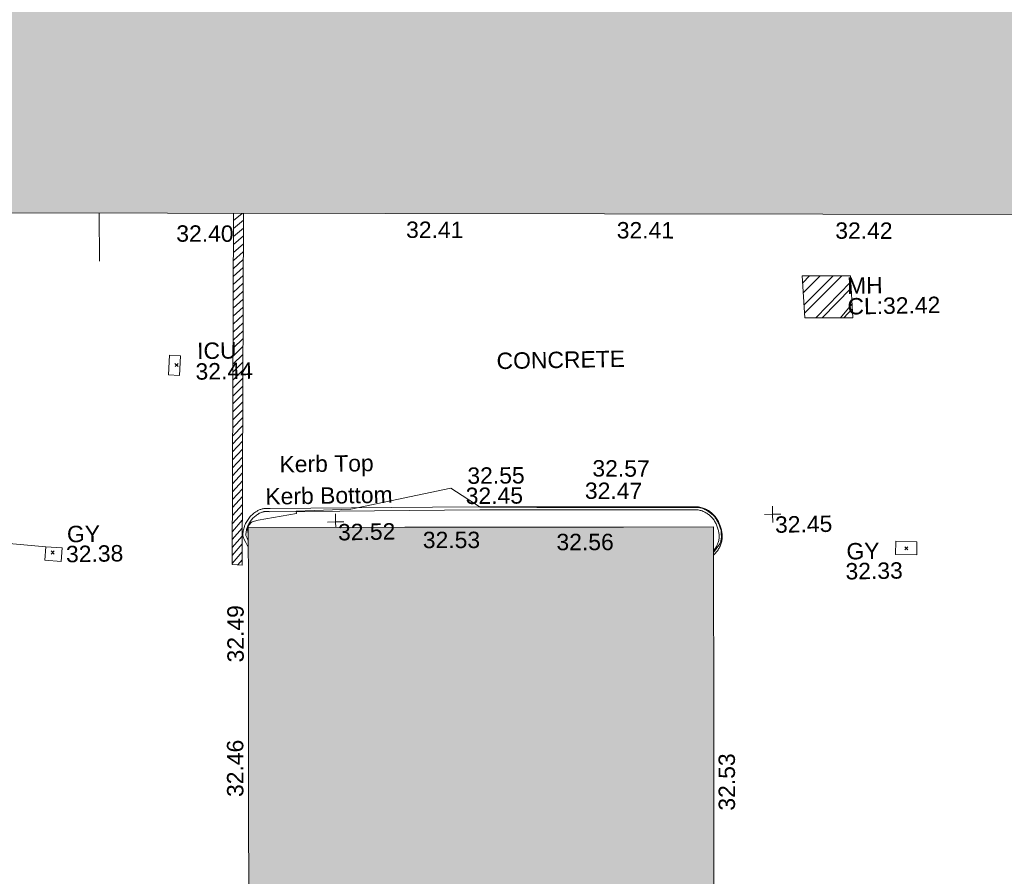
# Model space of a CAD drawing. Header units: millimetres. Extents: x -287732 to 520720, y -103372 to 287754.
# Tile 307 of 380: x 136870 to 159399, y 219017 to 238619. Entities that reach past the tile are written whole.
import ezdxf

# ---------------------------------------------------------------- set-up
doc = ezdxf.new("R2010")
doc.units = ezdxf.units.MM
for name, pattern in [('IMPORT-HIDDEN2 _3_', [4762.5, 3175, -1587.5]), ('IMPORT-UG_DRAINAGE_SURFACE_QLB4 _2_', [2700, 1500, -300.0000000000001, 0, -250, 150, -300.0000000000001, 0, -200]), ('IMPORT-UG_ELEC_STREET LIGHTING_QLB2 _2_', [2700, 1500, -300.0000000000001, 0, -250, 150, -300.0000000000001, 0, -200])]:
    doc.linetypes.add(name, pattern=pattern)
for name, color, linetype, lineweight, true_color in [('00_TOPO_SERV_MH', 7, 'Continuous', 9, 0x666666), ('00_UAV_BUILDING_OUTLINE', 5, 'Continuous', 9, 0x0000ff), ('00_UAV_KERB_BOTTOM', 1, 'Continuous', 9, 0xff0000), ('00_UAV_KERB_TOP', 7, 'Continuous', 9, 0xa500a5), ('00_UAV_LEVEL_SPOT', 7, 'Continuous', 9, 0x666666), ('00_UAV_SERV_GULLY', 7, 'Continuous', 9, 0x5252a5), ('00_UAV_SERV_IC', 5, 'Continuous', 9, 0x0000ff), ('01_DTM_CONTOUR_MJR', 7, 'Continuous', 9, 0x7f3f00), ('12333-PUM-2D-U-0001-C01 - Rev2_REVIT IMPORT_dwg', 7, 'Continuous', 9, 0x767676), ('A_RHA_Line', 7, 'Continuous', 9, 0x00a600), ('PUM-CHAMBER EXTENTS', 6, 'IMPORT-HIDDEN2 _3_', 9, 0xff00ff), ('PUM-SCAR', 7, 'Continuous', 9, 0x999999), ('PUM-SURFACE-QLB4', 4, 'IMPORT-UG_DRAINAGE_SURFACE_QLB4 _2_', 9, 0x00ffff)]:
    doc.layers.add(name, color=color, linetype=linetype, lineweight=lineweight, true_color=true_color)
for name, color, linetype, lineweight in [('00_UAV_SURVEY_TEXT', 7, 'Continuous', 9), ('A_RHA_Detail', 7, 'Continuous', 9), ('GEN-TEXT', 7, 'Continuous', 9)]:
    doc.layers.add(name, color=color, linetype=linetype, lineweight=lineweight)
doc.styles.add('Swis721 Lt BT_2', font='swissl.ttf', dxfattribs={"height": 375})

# ---------------------------------------------------------------- blocks, each defined once
blk = doc.blocks.new('12333-PUM-2D-U-0001-C01 - Rev2_REVIT IMPORT_dwg_UAV-2077255-Site Location Plan Proposed')
at = {"layer": '00_UAV_LEVEL_SPOT', "color": 254, "true_color": 0xcccccc, "flags": 128}
for points in [[(0, -500.0000000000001), (0, 0), (-500.0000000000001, 0)], [(500.0000000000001, 0), (0, 0), (0, 500.0000000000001)]]:
    blk.add_lwpolyline(points, dxfattribs=at)
blk = doc.blocks.new('12333-PUM-2D-U-0001-C01 - Rev2_REVIT IMPORT_dwg_UAV-V201-Site Location Plan Proposed')
at = {"layer": '00_UAV_LEVEL_SPOT', "color": 254, "true_color": 0xcccccc, "flags": 128}
for points in [[(5.544279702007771e-10, -334.5123053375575), (6.930349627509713e-10, 6.237314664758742e-10), (-499.9999999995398, 6.930349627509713e-10)], [(500.0000000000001, 0), (0, 0), (0, 500.0000000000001)]]:
    blk.add_lwpolyline(points, dxfattribs=at)
blk = doc.blocks.new('12333-PUM-2D-U-0001-C01 - Rev2_REVIT IMPORT_dwg_MGS62954_T2_Galway_ITM_3d_Rev1-2077680-Site Location Plan Proposed')
at = {"layer": '00_UAV_KERB_BOTTOM', "color": 254, "true_color": 0xcccccc, "flags": 128}
blk.add_lwpolyline([(534047993.1274251, 725779458.3082608), (534047967.2134805, 725779503.8232282), (534047934.6078435, 725779567.1173587), (534047904.6812901, 725779631.7213515), (534047877.4863219, 725779697.5218698), (534047870.441, 725779715.95), (534047871.5655179, 725779743.591982), (534047873.8465757, 725779771.1626272), (534047877.2801711, 725779798.6135678), (534047881.8602809, 725779825.896645), (534047887.5788698, 725779852.9639952), (534047894.4259054, 725779879.7681332), (534047902.389376, 725779906.2620353), (534047911.4553106, 725779932.3992223), (534047917.441, 725779947.95), (534047928.2394426, 725779973.4203229), (534047940.0949995, 725779998.4161121), (534047952.9868722, 725780022.8935164), (534047966.8924438, 725780046.8095944), (534047981.7873194, 725780070.1223892), (534047997.645368, 725780092.7910018), (534048014.4387693, 725780114.7756642), (534048032.1380622, 725780136.0378077), (534048050.7121959, 725780156.5401312), (534048070.1285851, 725780176.2466664), (534048090.3531671, 725780195.1228418), (534048111.3504605, 725780213.1355422), (534048133.0836295, 725780230.2531668), (534048155.5145466, 725780246.4456855), (534048177.441, 725780260.9500002), (534048192.8779795, 725780271.0146632), (534048208.7228826, 725780280.4240642), (534048224.9479117, 725780289.1616961), (534048241.5246029, 725780297.2122296), (534048258.4238748, 725780304.5615419), (534048275.6160803, 725780311.1967396), (534048293.0710585, 725780317.1061821), (534048310.7581877, 725780322.2795024), (534048328.6464384, 725780326.7076248), (534048346.7044285, 725780330.3827807), (534048362.4410001, 725780332.9500002), (534048380.7307501, 725780335.204511), (534048399.0988662, 725780336.691149), (534048417.5131242, 725780337.4073062), (534048435.9412194, 725780337.3517262), (534048454.3508224, 725780336.5245063), (534048472.7096369, 725780334.9270979), (534048490.9854549, 725780332.5623034), (534048506.4409999, 725780329.95), (534052223.5944692, 725780297.4249071), (534053306.441, 725780287.95), (534057222.7868232, 725780218.3086857), (534058311.441, 725780198.95), (534058337.4895177, 725780193.0755161), (534058363.2691887, 725780186.1153862), (534058388.7347864, 725780178.081821), (534058413.8416357, 725780168.9889141), (534058438.5456907, 725780158.8526175), (534058462.8036118, 725780147.6907139), (534058486.5728427, 725780135.5227845), (534058509.811684, 725780122.3701766), (534058532.4793668, 725780108.255964), (534058554.5361241, 725780093.204908), (534058575.9432613, 725780077.2434131), (534058592.441, 725780063.95), (534058612.5898196, 725780046.4268752), (534058631.9871731, 725780028.0753762), (534058650.5990309, 725780008.9276977), (534058668.3927413, 725779989.0174314), (534058685.3370882, 725779968.3795063), (534058701.4023452, 725779947.0501289), (534058716.5603288, 725779925.0667175), (534058730.7844467, 725779902.4678389), (534058744.0497447, 725779879.2931391), (534058756.3329509, 725779855.5832746), (534058767.6125168, 725779831.3798403), (534058777.8686538, 725779806.7252973), (534058787.0833694, 725779781.6628981), (534058795.2404978, 725779756.2366107), (534058801.441, 725779733.9500002), (534058809.5060819, 725779711.6353254), (534058816.6296478, 725779689.0024939), (534058822.7992005, 725779666.0912111), (534058828.0039164, 725779642.9416716), (534058832.234665, 725779619.5944871), (534058835.4840237, 725779596.0906166), (534058837.7462924, 725779572.4712943), (534058839.017502, 725779548.7779559), (534058839.2954226, 725779525.0521679), (534058838.5795664, 725779501.3355533), (534058836.8711895, 725779477.6697192), (534058834.1732887, 725779454.0961835), (534058830.4905973, 725779430.6563021), (534058829.441, 725779424.95), (534058824.5419442, 725779401.7338526), (534058818.6749943, 725779378.7432207), (534058811.8504431, 725779356.0184377), (534058804.0802628, 725779333.5993712), (534058795.3780854, 725779311.5253509), (534058785.7591771, 725779289.835103), (534058775.2404131, 725779268.5666792), (534058763.8402465, 725779247.7573913), (534058751.5786775, 725779227.4437463), (534058738.4772165, 725779207.6613808), (534058724.5588483, 725779188.4450003), (534058709.8479905, 725779169.8283165), (534058694.3704507, 725779151.8439894), (534058678.1533821, 725779134.5235698), (534058633.3132349, 725779090.1373456)], dxfattribs=at)
at = {"layer": '00_UAV_KERB_TOP', "color": 254, "true_color": 0xcccccc, "flags": 128}
blk.add_lwpolyline([(534047995.4544659, 725779602.3029639), (534047968.8138054, 725779659.8135303), (534047942.536489, 725779723.3937124), (534047940.9685633, 725779727.494865), (534047941.4480635, 725779739.2815498), (534047943.4873201, 725779763.9295988), (534047946.5569411, 725779788.4706322), (534047950.6515413, 725779812.8615965), (534047955.7639376, 725779837.0597016), (534047961.8851606, 725779861.022496), (534047969.0044722, 725779884.7079407), (534047977.204955, 725779908.350021), (534047982.346728, 725779921.7083106), (534047992.1143305, 725779944.747187), (534048002.713152, 725779967.0933249), (534048014.2384356, 725779988.9760286), (534048026.6699622, 725780010.3569086), (534048039.9859226, 725780031.1984559), (534048054.1629561, 725780051.464107), (534048069.1761913, 725780071.118309), (534048084.9992896, 725780090.1265821), (534048101.6044924, 725780108.455579), (534048118.9626685, 725780126.0731444), (534048137.0433658, 725780142.9483716), (534048155.8148639, 725780159.0516552), (534048175.2442321, 725780174.3547443), (534048195.326946, 725780188.8521332), (534048215.8668251, 725780202.4392312), (534048229.8806217, 725780211.5760018), (534048243.2040344, 725780219.4880307), (534048256.8470815, 725780226.835193), (534048270.7858286, 725780233.6045991), (534048284.9958224, 725780239.7843732), (534048299.4521332, 725780245.3636736), (534048314.1294006, 725780250.3327124), (534048329.0018756, 725780254.6827726), (534048344.0434663, 725780258.4062225), (534048359.3246431, 725780261.5162424), (534048372.3620033, 725780263.6431202), (534048387.8393021, 725780265.5509505), (534048403.2843946, 725780266.8010112), (534048418.768286, 725780267.4032023), (534048434.2638123, 725780267.3564669), (534048449.7437894, 725780266.6608872), (534048465.1810606, 725780265.3176837), (534048480.6572198, 725780263.3151501), (534048500.2629648, 725780260.0013783), (534052494.1749778, 725780225.0546483), (534053305.5124636, 725780217.9554452), (534057493.3698307, 725780143.4860536), (534058303.0316552, 725780129.0884705), (534058320.659445, 725780125.1130362), (534058343.6079056, 725780118.9172914), (534058366.2767853, 725780111.7659994), (534058388.6263159, 725780103.6717063), (534058410.6172882, 725780094.6486119), (534058432.2111226, 725780084.7125461), (534058453.3699361, 725780073.88094), (534058474.0566097, 725780062.1727955), (534058494.2348509, 725780049.6086535), (534058513.8692608, 725780036.2105553), (534058533.046842, 725780021.9114522), (534058547.496986, 725780010.2679332), (534058565.5473036, 725779994.5698439), (534058582.8143743, 725779978.2337686), (534058599.382215, 725779961.1889526), (534058615.2217602, 725779943.4652988), (534058630.3052217, 725779925.0939004), (534058644.6061382, 725779906.1069869), (534058658.0994208, 725779886.537868), (534058670.7613978, 725779866.4208747), (534058682.569856, 725779845.7912986), (534058693.5040792, 725779824.6853315), (534058703.544885, 725779803.14), (534058712.6746585, 725779781.1931019), (534058720.8773831, 725779758.88314), (534058728.1686185, 725779736.155895), (534058734.710651, 725779712.6417148), (534058743.1755127, 725779689.2209194), (534058749.4186439, 725779669.3853852), (534058754.8256727, 725779649.3058145), (534058759.3871136, 725779629.0174345), (534058763.0949642, 725779608.5558375), (534058765.9427195, 725779587.9569198), (534058767.9253837, 725779567.2568198), (534058769.0394786, 725779546.4918519), (534058769.2830499, 725779525.6984445), (534058768.6556697, 725779504.9130768), (534058767.158439, 725779484.1722136), (534058764.7939844, 725779463.5122411), (534058761.4804741, 725779442.4221522), (534058760.7609597, 725779438.5103981), (534058756.3530227, 725779417.6216147), (534058751.2111964, 725779397.4725021), (534058745.2301235, 725779377.5563812), (534058738.4202958, 725779357.9081916), (534058730.7936611, 725779338.5624026), (534058722.3635986, 725779319.5529535), (534058713.1448975, 725779300.9131931), (534058703.153731, 725779282.6758224), (534058692.4076261, 725779264.8728353), (534058680.925436, 725779247.5354646), (534058668.7273039, 725779230.6941265), (534058655.8346295, 725779214.3783654), (534058642.2700309, 725779198.6168048), (534058634.9398078, 725779190.7878598)], dxfattribs=at)
at = {"layer": '00_UAV_SERV_GULLY', "color": 254, "true_color": 0xcccccc, "flags": 128}
for points in [[(534043362.1504999, 725779547.3320001), (534043732.1505001, 725779513.332), (534043703.7672985, 725779204.455983), (534043333.7672983, 725779238.4559829)], [(534062810.3765001, 725779332.8729999), (534063292.3765, 725779314.8729999), (534063281.1315224, 725779013.7574898), (534062799.1315226, 725779031.7574899)]]:
    blk.add_lwpolyline(points, close=True, dxfattribs=at)
at = {"layer": '00_UAV_SERV_IC', "color": 254, "true_color": 0xcccccc, "flags": 128}
blk.add_lwpolyline([(534046235.1505, 725783428.3320001), (534046266.1505001, 725783878.332), (534046515.4655979, 725783861.1569599), (534046484.4655978, 725783411.15696)], close=True, dxfattribs=at)
at = {"layer": '01_DTM_CONTOUR_MJR', "color": 254, "true_color": 0xcccccc, "flags": 128}
blk.add_lwpolyline([(534047998.2490194, 725779775.226852), (534047986.6558442, 725779798.7987014), (534047982.5000001, 725779868.0000001), (534047986.5, 725779896.5), (534047995.0000001, 725779925), (534048014.7, 725779959.0000001), (534048029.9193549, 725779978.3870968), (534048066.1111111, 725780018.6111112), (534048088.5000001, 725780037.8333336), (534048228.1563846, 725780069.7094693), (534049107.6495727, 725780204.5299147), (534049100, 725780260.0000001), (534050356.0190557, 725780287.6953968), (534052647.5002415, 725780726.0762045), (534053310.0000002, 725780279.5000002), (534054612.9595357, 725780248.2217383), (534058308.2873924, 725780188.0117465), (534058336.5, 725780179.5000001), (534058356.0000001, 725780176), (534058381.7391305, 725780170.0869566), (534058403.5, 725780160.2500001), (534058430.5882353, 725780148.7058823), (534058450.5882353, 725780138.7058823), (534058480.4444445, 725780123.2777778), (534058498.5454546, 725780110.4545457), (534058523.5000001, 725780100.25), (534058543.7777779, 725780082.2222223), (534058578, 725780052.0000001), (534058602.0000001, 725780038), (534058618.0000001, 725780022.0000001), (534058640.0000001, 725780000), (534058656.0000001, 725779984.0000002), (534058676, 725779964), (534058688.3750001, 725779942.2500002), (534058706.5000001, 725779921.0000002), (534058716.6363638, 725779898.0909091), (534058726.0000001, 725779878.0000001), (534058743.2777779, 725779850.4444445), (534058755.6000001, 725779828.1999999), (534058766.8235294, 725779804.3529413), (534058776.9130436, 725779776.2608696), (534058784.8333334, 725779755.6666669), (534058787.9999999, 725779731.7142859), (534058796.4374999, 725779706.125), (534058805.3913043, 725779685.826087), (534058808.0000001, 725779670.0000001), (534058815.7586207, 725779637.9655172), (534058818, 725779621.714286), (534058819.5000001, 725779597.0714288), (534058819.5000001, 725779575.8571429), (534058819.5000001, 725779500.0000001), (534058812.4285715, 725779458.7857145), (534058802.0000001, 725779406.0000001), (534058783.7500002, 725779346.2500002), (534058634.2290206, 725779146.8051432)], dxfattribs=at)
at = {"xscale": 0.375, "yscale": 0.375, "zscale": 0.375}
for name, p in [('12333-PUM-2D-U-0001-C01 - Rev2_REVIT IMPORT_dwg_UAV-V201-Site Location Plan Proposed', (534050000.0000001, 725780000)), ('12333-PUM-2D-U-0001-C01 - Rev2_REVIT IMPORT_dwg_UAV-2077255-Site Location Plan Proposed', (534060000.0000001, 725780000))]:
    blk.add_blockref(name, p, dxfattribs=at)
at = {"layer": '00_TOPO_SERV_MH', "char_height": 375, "attachment_point": 1, "line_spacing_factor": 1.005061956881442, "style": 'Swis721 Lt BT_2'}
for s, insert, width in [('MH', (534061795.2451862, 725785387.222823), 949.779278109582), ('CL:32.42', (534061795.2451862, 725784914.1296079), 2440.932744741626)]:
    blk.add_mtext(s, dxfattribs=dict(at, insert=insert, width=width))
at = {"layer": '00_UAV_BUILDING_OUTLINE', "color": 251, "true_color": 0x666666, "char_height": 375, "width": 1495.902363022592, "attachment_point": 1, "line_spacing_factor": 1.005061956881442, "style": 'Swis721 Lt BT_2'}
for s, insert, rotation in [('32.40', (534046474.0030135, 725786849.093011), 358.9073953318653), ('32.41', (534051733.3656013, 725786843.7875363), 358.90739533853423), ('32.41', (534056552.2577407, 725786748.4489896), 358.90739533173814), ('32.42', (534061551.3429471, 725786653.1071328), 358.90739533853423), ('32.53', (534051991.3574797, 725779739.3229754), 359.0741464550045), ('32.56', (534055047.7980605, 725779638.854889), 359.0741464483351), ('32.49', (534047467.5713965, 725776827.0916488), 89.07414645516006), ('32.46', (534047405.5690732, 725773749.109161), 89.07414645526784), ('32.53', (534058647.6933795, 725773240.8058826), 89.07414644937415)]:
    blk.add_mtext(s, dxfattribs=dict(at, insert=insert, rotation=rotation))
at = {"layer": '00_UAV_KERB_BOTTOM', "color": 251, "true_color": 0x666666, "char_height": 375, "attachment_point": 1, "line_spacing_factor": 1.005061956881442, "style": 'Swis721 Lt BT_2'}
for s, insert, width, rotation in [('Kerb Bottom', (534048404.1249317, 725780798.3220799), 3414.456504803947, 359.8354628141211), ('32.45', (534052988.6285269, 725780730.402924), 1495.902363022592, 359.4986747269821), ('32.47', (534055720.2073898, 725780802.4324265), 1495.902363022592, 358.67102779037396)]:
    blk.add_mtext(s, dxfattribs=dict(at, insert=insert, width=width, rotation=rotation))
at = {"layer": '00_UAV_KERB_TOP', "color": 251, "true_color": 0x666666, "char_height": 375, "attachment_point": 1, "line_spacing_factor": 1.005061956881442, "style": 'Swis721 Lt BT_2'}
for s, insert, width, rotation in [('Kerb Top', (534048739.5796143, 725781527.3510829), 2493.170605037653, 359.8354628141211), ('32.55', (534053035.0093611, 725781192.9954057), 1495.902363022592, 359.40111921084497), ('32.57', (534055900.5602738, 725781311.2861135), 1495.902363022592, 358.67102779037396)]:
    blk.add_mtext(s, dxfattribs=dict(at, insert=insert, width=width, rotation=rotation))
at = {"layer": '00_UAV_LEVEL_SPOT', "char_height": 375, "width": 1495.902363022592, "attachment_point": 1, "line_spacing_factor": 1.005061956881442, "style": 'Swis721 Lt BT_2'}
for s, insert in [('32.52', (534050051.8765643, 725779949.1441548)), ('32.45', (534060051.8765643, 725779949.1441548))]:
    blk.add_mtext(s, dxfattribs=dict(at, insert=insert))
at = {"layer": '00_UAV_SERV_GULLY', "color": 251, "true_color": 0x666666, "char_height": 375, "attachment_point": 1, "line_spacing_factor": 1.005061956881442, "style": 'Swis721 Lt BT_2'}
for s, insert, width in [('GY', (534043849.3210902, 725780014.341111), 821.5590755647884), ('32.38', (534043819.3399925, 725779557.5049088), 1495.902363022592), ('GY', (534061675.2593563, 725779309.5834172), 821.5590755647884), ('32.33', (534061645.2782586, 725778852.747215), 1495.902363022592)]:
    blk.add_mtext(s, dxfattribs=dict(at, insert=insert, width=width))
at = {"layer": '00_UAV_SERV_IC', "color": 251, "true_color": 0x666666, "char_height": 375, "attachment_point": 1, "line_spacing_factor": 1.005061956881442, "style": 'Swis721 Lt BT_2'}
for s, insert, width in [('ICU', (534046899.9489864, 725784153.2823547), 1021.012723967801), ('32.44', (534046855.1208359, 725783682.9033538), 1495.902363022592)]:
    blk.add_mtext(s, dxfattribs=dict(at, insert=insert, width=width))
at = {"layer": '00_UAV_SURVEY_TEXT', "color": 251, "true_color": 0x666666, "insert": (534053746.4, 725783806.1296078), "char_height": 375, "width": 3286.236302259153, "attachment_point": 1, "line_spacing_factor": 1.005061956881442, "style": 'Swis721 Lt BT_2'}
blk.add_mtext('CONCRETE', dxfattribs=at)
blk = doc.blocks.new('12333-PUM-2D-U-0001-C01 - Rev2_REVIT IMPORT_dwg-1620468-Site Location Plan Proposed')
at = {"layer": 'PUM-CHAMBER EXTENTS', "true_color": 0xffaaff}
h = blk.add_hatch(dxfattribs=at)
h.set_pattern_fill('FP_3', color=211, style=0, pattern_type=2)
h.set_pattern_definition([(45, (-533641079.65, -725615854.3560001), (-265.1650429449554, 265.1650429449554), []), (45, (-533640902.873, -725615854.3560001), (-265.1650429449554, 265.1650429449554), [])])
h.paths.add_polyline_path([(420833.3501528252, 168607.6438213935), (420795.3501528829, 169567.6438213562), (419695.3501530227, 169587.6438212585), (419733.3501528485, 168627.6438212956), (420442.8820358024, 168614.7432416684)])
at = {"layer": 'PUM-SCAR', "true_color": 0xdddddd}
h = blk.add_hatch(dxfattribs=at)
h.set_pattern_fill('FP_13', color=254, style=0, pattern_type=2)
h.set_pattern_definition([(225, (-533641079.65, -725615854.3560001), (88.38834764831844, -88.38834764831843), [])])
h.paths.add_polyline_path([(406765.350152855, 163191.6438213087), (406935.7479205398, 171241.4693981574), (406708.360568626, 171240.1703575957), (406538.3501527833, 163208.6438214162)])
at = {"layer": 'GEN-TEXT', "color": 253, "true_color": 0xaaaaaa}
for p, q in [((405308.9948138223, 167764.2884822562), (405379.7054919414, 167834.9991603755)), ((405379.7054919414, 167764.2884822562), (405308.9948138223, 167834.9991603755)), ((402397.9948138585, 163523.2884822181), (402468.7054919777, 163593.9991603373)), ((402468.7054919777, 163523.2884822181), (402397.9948138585, 163593.9991603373)), ((421931.9948138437, 163277.2884822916), (422002.7054919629, 163347.9991604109)), ((422002.7054919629, 163277.2884822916), (421931.9948138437, 163347.9991604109))]:
    blk.add_line(p, q, dxfattribs=at)
at = {"layer": 'PUM-CHAMBER EXTENTS', "color": 211, "linetype": 'Continuous', "true_color": 0xffaaff, "flags": 128}
blk.add_lwpolyline([(420795.3501528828, 169567.6438213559), (420833.350152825, 168607.6438213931), (419733.3501528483, 168627.6438212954), (419695.3501530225, 169587.6438212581)], close=True, dxfattribs=at)
at = {"layer": 'PUM-SCAR', "color": 254, "true_color": 0xdddddd, "flags": 128}
blk.add_lwpolyline([(406935.7479205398, 171241.4693981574), (406765.350152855, 163191.6438213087), (406538.3501527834, 163208.6438214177), (406708.47981718, 171245.8038237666)], dxfattribs=at)
at = {"layer": 'PUM-SURFACE-QLB4', "color": 131, "true_color": 0xaaffff}
for p, q in [((403631.8296071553, 171304.4812679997), (403621.4390059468, 170203.3829400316)), ((402282.5006528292, 163692.9758213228), (401033.8700274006, 163823.9268442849))]:
    blk.add_line(p, q, dxfattribs=at)
blk.add_blockref('12333-PUM-2D-U-0001-C01 - Rev2_REVIT IMPORT_dwg_MGS62954_T2_Galway_ITM_3d_Rev1-2077680-Site Location Plan Proposed', (-533641079.6498471, -725615854.3561786))

msp = doc.modelspace()

# ---------------------------------------------------------------- hatches: boundary and pattern name
at = {"layer": 'A_RHA_Detail', "true_color": 0xc0c0c0}
h = msp.add_hatch(color=9, dxfattribs=at)
h.paths.add_polyline_path([(-80880.60083809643, -68502.79057078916), (-80400.865924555, -68483.41509113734), (-80400.865924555, -62984.64684185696), (-24474.85765177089, -63009.32043784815), (-24456.14471271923, -50840.30023858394), (-36622.55041039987, -50831.65104353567), (-36622.55041039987, -44228.57792613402), (-50959.0526582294, -44218.38599194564), (-50959.0526582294, -42573.78171514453), (-54563.9325804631, -42571.21897729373), (-54565.69773352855, -45054.17447474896), (-92408.82109321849, -45027.27149621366), (-92411.78875845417, -49201.74309222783), (-100061.9988811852, -49201.74309222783), (-100052.2214449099, -64852.82557838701), (-86120.90825229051, -64852.82557838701), (-86092.1662649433, -62957.90041523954), (-84861.10047608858, -62957.90041523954), (-84854.79052929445, -68240.109737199), (-80870.60226892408, -68240.10973722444)])
h.paths.add_polyline_path([(-137238.9269902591, -68461.9384092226), (-132719.7426408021, -68433.0633692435), (-132847.0731201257, -62850.04282283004), (-130454.6837966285, -62916.63108078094), (-130498.2830220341, -61355.85393642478), (-117581.136331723, -61423.42893438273), (-117492.3908565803, -49183.91309190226), (-125136.5200282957, -49178.47881952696), (-125133.572703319, -45032.61887136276), (-163007.1824077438, -45005.6942194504), (-163007.1824076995, -44090.2963411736), (-163123.8521269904, -44090.21339942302), (-163122.6389897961, -42383.75184302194), (-166563.8543419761, -42383.75184298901), (-166565.034908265, -44044.39824208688), (-193158.4656786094, -44025.49275805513), (-193195.152889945, -62863.65652504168), (-137269.7106414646, -62916.63108078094), (-137254.3708868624, -65679.90523788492)])
h.paths.add_polyline_path([(120310.9497607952, -32334.28230164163), (120312.4652266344, -31610.73011961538), (133451.2244789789, -31638.24899384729), (133469.2230092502, -19717.98315780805), (121295.7536929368, -19692.48606430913), (121319.8434528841, -8190.941560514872), (112277.0825930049, -8172.001674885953), (112263.1770823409, -14811.1234547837), (78285.85310969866, -14739.95861438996), (78292.82277619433, -8167.077575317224), (75241.99098605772, -8160.673431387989), (69355.76844233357, -8152.931592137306), (69353.6659720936, -9156.74635762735), (68372.60878945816, -9154.691552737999), (68372.60878945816, -13705.52853215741), (69333.7233474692, -13707.54156770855), (69325.07112547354, -16249.53369228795), (66623.4489111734, -16249.53369228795), (66619.79243935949, -17995.29925530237), (65989.07757494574, -17995.2992552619), (65985.44262772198, -19730.78799483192), (57152.23993377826, -19712.28702421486), (57127.42535098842, -31559.89463417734), (70277.87165424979, -31587.43801817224), (70277.87165431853, -32271.7414715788), (78263.96947909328, -32285.12944888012), (78266.62661740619, -31019.79372153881), (112335.8856506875, -31091.15111860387), (112335.8856506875, -32317.57330553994), (119781.4233959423, -32333.17321913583)])
h.paths.add_polyline_path([(7503.717409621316, -1791.439263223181), (15482.43097392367, -674.0213231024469), (15484.0826588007, 148.1327206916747), (56188.28042539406, 205.5276654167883), (56155.84326007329, 14338.3166313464), (18016.62665935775, 14236.48149539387), (17967.9025208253, 34313.18372071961), (21727.10644863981, 34324.0692624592), (21708.90974962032, 40608.10218321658), (18009.66447159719, 40608.10218321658), (17995.54603706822, 45483.75063442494), (9770.084204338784, 45420.6329473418), (3966.213879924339, 45446.76585222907), (3984.771235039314, 14176.56786832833), (1023.062455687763, 14176.56786837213), (-276.5134647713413, 14190.52623461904), (-231.6790044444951, 5968.135265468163), (-226.4491536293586, 193.7444677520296), (553.0869992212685, 183.4716499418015), (7477.609307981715, 143.2867586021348), (7488.638446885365, -674.0213231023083)])
h.paths.add_polyline_path([(77755.59663317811, 53.47451145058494), (77729.51881611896, 1699.844979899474), (94464.47132486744, 1659.976083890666), (94606.37913471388, 17991.390236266), (88810.4190114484, 18015.03260816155), (88799.89418497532, 14436.74271609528), (69413.88950349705, 14457.8773889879), (69377.35724448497, 99.62816357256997), (75241.99098605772, 67.32134432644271)])
h.paths.add_polyline_path([(61252.12079701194, 46453.95617366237), (105774.7348988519, 46472.68783506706), (105768.2642198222, 61852.61234306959), (92285.13876309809, 61852.61234306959), (92308.59670399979, 65784.30757140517), (96107.4668000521, 65767.60445243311), (96059.68081117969, 75209.20847378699), (101084.8427276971, 75071.88872764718), (104988.0046543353, 74765.36560406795), (108403.6894220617, 74363.8408943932), (112009.2703903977, 73787.25420861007), (115645.3524815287, 73049.69667206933), (116890.8108051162, 72761.69136252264), (120208.9929833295, 71893.18353872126), (120865.241739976, 71703.68484519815), (124135.6329506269, 70669.67317906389), (127435.6253142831, 69480.50055823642), (127820.4368670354, 69394.93141813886), (128274.3081769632, 69331.69585753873), (128731.8791144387, 69306.66104516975), (129189.9401488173, 69320.00258290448), (129645.2782985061, 69371.62688826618), (130094.6997111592, 69461.17185603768), (130535.0520071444, 69588.00939074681), (130963.246434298, 69751.24981927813), (131376.2795165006, 69949.74812590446), (131771.2541232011, 70182.11198903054), (132162.5575600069, 70460.5404660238), (132496.0921583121, 70741.69081113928), (132820.871367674, 71064.98072578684), (133117.4593294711, 71414.31364272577), (133383.77568926, 71787.23923950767), (133616.5473239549, 72178.5372844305), (133817.1647262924, 72590.54524898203), (133982.6025969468, 73017.89547513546), (134111.7005086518, 73457.59040801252), (134203.5529320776, 73906.54590458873), (134257.5155883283, 74361.61286216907), (134272.5462649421, 74819.5993153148), (134250.5259875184, 75277.29281745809), (134189.6227572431, 75731.48297747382), (134090.9274700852, 76178.98397757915), (133955.1324028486, 76616.65691993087), (133783.1900598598, 77041.43184345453), (133576.3064937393, 77450.32925647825), (133335.932843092, 77840.48103920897), (133063.7551572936, 78209.15055532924), (132761.6825665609, 78553.75185442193), (132431.8338935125, 78871.8678050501), (132076.5227905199, 79161.26705197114), (131698.2415080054, 79419.91966861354), (131299.6434187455, 79646.01139197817), (131093.5942456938, 79746.34209763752), (132146.0467355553, 83110.22226145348), (122787.7632953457, 86282.54285518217), (121604.3555412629, 82800.3591886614), (117095.9864227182, 83870.84033785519), (116841.9598400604, 83526.35449572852), (116120.5435466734, 91221.93611972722), (110237.7341284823, 91274.27491021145), (110194.3680786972, 90435.39030214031), (104988.0046543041, 90486.49901390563), (104973.2761846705, 94309.82427956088), (103746.1314668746, 94309.8242795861), (103839.9937121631, 122852.1474271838), (96365.09202306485, 122931.9599470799), (96350.3400238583, 123952.4168585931), (104555.5505249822, 123902.1925226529), (104607.3234458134, 120248.5396156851), (125502.5015002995, 120134.1933400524), (125662.0200253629, 137657.3796882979), (114479.5865733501, 137699.2256881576), (114382.306264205, 129149.9458158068), (104644.159003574, 129187.9975073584), (104577.9931702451, 126217.3903144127), (101184.4926406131, 126159.1566967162), (101264.6166812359, 135959.2655565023), (89967.23178808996, 135988.8856164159), (89927.63362986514, 125823.6463181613), (93630.53562302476, 125840.7948842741), (93580.65688892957, 122931.9599470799), (88697.38835376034, 122904.7310126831), (88679.3898954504, 95739.09143775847), (86378.25848996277, 95739.09143775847), (86378.18187189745, 96178.1008337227), (83279.50743284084, 96200.92083327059), (83273.62493422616, 95735.74732133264), (70169.67509619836, 95733.22421950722), (70166.26842742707, 96272.07409347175), (66674.99731294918, 96257.14073655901), (66654.74538556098, 95755.71092136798), (65784.77231079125, 95755.71092136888), (65887.65094984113, 117470.630565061), (53473.3427162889, 117487.9046429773), (53434.44066309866, 98570.46349063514), (40649.41626916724, 98570.46349063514), (40610.16711559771, 94406.01479078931), (38853.82372868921, 94410.36303440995), (38848.65589191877, 89463.65332729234), (40612.46601912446, 89518.45976927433), (40665.38257362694, 86257.73741128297), (38372.19584460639, 86305.72309285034), (38369.79374539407, 76901.0507917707), (50937.9512507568, 76944.40198294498), (50922.88567286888, 74598.78180889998), (56484.9061132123, 74588.85093771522), (56484.9061132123, 75194.85181995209), (92465.4037153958, 75233.0258166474), (92645.92783662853, 71766.64845094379), (89810.55521366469, 69362.83965827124), (85313.16173974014, 69360.94750420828), (85313.16173974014, 66907.4050808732), (75210.14498263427, 66903.15451589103), (75210.14498263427, 63815.70944550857), (70819.40014309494, 63815.70999200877), (70819.21601505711, 64253.35708059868), (69456.83415683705, 64253.35708059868), (69455.7195737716, 66901.99623166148), (61303.32856759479, 66898.5668068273), (61304.56054988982, 63970.32021231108), (70500.41048208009, 63970.32021219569), (70500.4088543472, 61852.59006207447), (61245.6438848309, 61848.69637488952), (61252.03558504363, 46656.49344428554)])
h.paths.add_polyline_path([(-17153.16561239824, 48569.32684293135), (-17153.16561224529, 60770.38083685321), (-29362.88357759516, 60774.70428694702), (-29362.88357759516, 67399.20394580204), (-43507.24466814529, 67405.01911303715), (-43488.5313307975, 69093.07334175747), (-45766.41866231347, 69109.32868388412), (-45794.3462003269, 67405.01911303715), (-47272.11273194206, 67404.2124544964), (-47272.44887633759, 66454.91798908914), (-86004.56386332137, 66468.63299519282), (-86006.66970787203, 60521.58362721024), (-92662.87722510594, 60521.58362721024), (-92665.2138765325, 50184.35611932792), (-79752.0168396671, 50179.78309939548), (-79752.016597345, 48591.4932381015), (-17157.7163123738, 48569.32845417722)])
h.paths.add_polyline_path([(-201056.4185878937, 48628.75479108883), (-138377.9751621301, 48634.64535779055), (-138377.9751621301, 50133.28201003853), (-125467.710581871, 50134.49626164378), (-125468.6909603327, 60566.1903686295), (-132186.8595614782, 60565.86652591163), (-132187.4203588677, 66533.0197876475), (-170643.3098734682, 66805.61809689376), (-170643.3098732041, 67738.78475848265), (-200340.0100486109, 67488.93693764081), (-200348.7171487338, 60827.78025104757), (-201057.5650552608, 60827.71357558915), (-201056.6510294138, 51102.04313372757)])
h.paths.add_polyline_path([(-240051.5126725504, 54769.19491160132), (-239444.490259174, 54811.10754483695), (-239186.5396223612, 54841.92927608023), (-238764.8191577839, 54940.98166103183), (-238382.4735933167, 55122.46891388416), (-237990.3402229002, 55354.87497234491), (-237269.2031023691, 55936.21515020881), (-237032.4836384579, 56225.56611516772), (-236793.0039602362, 56569.31473944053), (-236554.5880578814, 57004.26389721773), (-236432.7219585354, 57267.46508908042), (-236300.081527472, 57753.26238983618), (-236250.7285154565, 58017.17885684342), (-236235.6490609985, 58516.21786804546), (-236233.2538429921, 58987.85640053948), (-236213.7029795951, 59823.48083769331), (-236363.8287855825, 59820.86038205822), (-236634.0279869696, 60698.06075827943), (-236391.9547756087, 61432.19726339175), (-236225.4740089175, 61435.10319600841), (-236201.6036569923, 62637.68779596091), (-232563.5271750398, 62639.28734435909), (-232563.5271750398, 63049.03842404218), (-232732.1945866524, 63049.15302218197), (-232860.1521277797, 63457.95890274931), (-232731.606808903, 63914.24862697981), (-232560.8209656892, 63914.24862697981), (-232515.1276847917, 70598.00033009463), (-240628.6947849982, 70598.85496273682), (-240629.7923196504, 72350.98321577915), (-246412.6011212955, 72347.36085933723), (-246412.6011212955, 70616.45923936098), (-254449.5805725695, 70618.60952619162), (-254454.637144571, 70754.06491720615), (-254469.7140363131, 73191.66276250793), (-263883.2532625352, 73267.83063688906), (-263902.4181505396, 68260.74348553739), (-263714.8217520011, 68259.82096572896), (-263552.9672900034, 67819.65434396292), (-263719.0883117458, 67392.2068408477), (-263913.6298699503, 67392.20684284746), (-263956.7001913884, 58633.76423459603), (-260181.1963171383, 58611.22607638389), (-260192.3146983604, 56354.25111579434), (-257184.684388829, 56339.46086021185), (-257213.4419957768, 57092.93866021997), (-257338.5163846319, 57093.27331223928), (-257471.0109294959, 57531.74572308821), (-257338.5163845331, 58062.22513696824), (-257203.4956297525, 58064.06881289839), (-257173.5751889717, 58598.54056692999), (-256478.2273617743, 58575.27357994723), (-256478.2273617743, 58788.51859473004), (-256013.0091299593, 58911.92701534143), (-255397.0786664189, 58780.99767617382), (-255397.0786664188, 58595.982422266), (-243809.885361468, 58585.92793201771), (-243805.3570672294, 58352.04527760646), (-243740.939469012, 57884.52572680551), (-243619.0830608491, 57421.84877545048), (-243424.3877545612, 56943.65915412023), (-243247.1437899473, 56608.24157713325), (-243003.0710579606, 56249.99021479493), (-242732.2093200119, 55932.75703082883), (-242371.7230178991, 55603.12658811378), (-242141.255125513, 55424.88676767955), (-241804.9643037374, 55216.88439822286), (-241529.4640827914, 55077.02869055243), (-241100.6275144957, 54917.18295003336), (-240836.2134980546, 54840.82833176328), (-240453.4486195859, 54788.60784130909), (-240218.9578693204, 54777.28227442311)])
h.paths.add_polyline_path([(40276.69022552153, 59895.36417752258), (40328.62676029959, 69196.9439153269), (36588.99968785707, 69217.8245910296), (36619.46637569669, 74674.25962428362), (32264.36460078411, 74687.02318924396), (32233.48293867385, 69156.26826306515), (11916.69390495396, 69269.70959686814), (11966.66200111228, 78218.75165974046), (29087.509017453, 78123.15526808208), (29143.44567205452, 88141.1370047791), (15719.348796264, 88216.09212953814), (15732.60379610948, 90589.9978889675), (4594.294101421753, 90652.19003489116), (4525.129359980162, 78265.12250449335), (10096.76365553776, 78234.01258731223), (10077.43887221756, 74773.03821910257), (4547.641142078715, 74803.91453678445), (4465.579974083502, 60107.1600234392), (19125.89094760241, 60025.30234268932), (19139.86249374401, 62527.53804644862), (31738.59196305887, 62457.19146404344), (31724.55430858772, 59943.11609815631), (38369.79364225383, 59906.01157293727)])
h.paths.add_polyline_path([(-246083.0241259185, 72334.29150213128), (-246083.0594797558, 72334.30275087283), (-246208.2905500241, 72334.29150213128)])
h.paths.add_polyline_path([(-114575.3004830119, 112178.0758695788), (-114575.3246435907, 112178.0758695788), (-114707.2752166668, 115801.5811617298)])
h.paths.add_polyline_path([(-154699.9178765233, 101760.4080976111), (-114382.050333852, 101776.0542914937), (-114382.050333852, 106926.9360164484), (-113755.641395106, 106927.1792101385), (-113757.5507412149, 111847.2721531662), (-114431.6837526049, 111847.2721531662), (-114431.8097758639, 112178.0758695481), (-114575.3004830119, 112178.0758695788), (-114578.9984943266, 121707.2390833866), (-123056.9849702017, 121707.2390833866), (-123068.8201032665, 156452.7036899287), (-119381.2340625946, 156454.1348067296), (-119381.2340625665, 160165.8597952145), (-115501.031452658, 160167.3662801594), (-115503.3750945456, 166206.5793118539), (-132411.7987151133, 166599.6604729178), (-132411.8243278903, 166665.6603411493), (-135275.0124468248, 166664.5490317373), (-135275.0124468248, 166628.1883101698), (-135911.3205076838, 166628.1944502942), (-135911.3479256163, 166352.1604668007), (-152521.1633846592, 166345.7146753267), (-152518.3680955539, 159142.6836790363), (-150699.3133726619, 159117.9265656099), (-150758.5477087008, 122560.691203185), (-151059.2005266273, 122560.691203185), (-151061.0981347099, 121302.4374932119), (-154138.3148337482, 121372.6012653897), (-154138.3148337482, 121865.1834517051), (-154704.3888425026, 121867.2611370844), (-154688.5451973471, 119352.3937021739), (-154745.5933227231, 119352.3715636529), (-154745.5763474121, 118722.1532660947), (-160794.1544526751, 118748.7442832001), (-160794.1544526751, 119410.5425977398), (-163852.1622693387, 119422.408321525), (-163855.0715294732, 118762.2003111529), (-167568.6765459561, 118778.5256058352), (-166634.6619849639, 124395.1277019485), (-166930.050559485, 124500.0918161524), (-167568.6765459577, 124707.6250903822), (-168028.2173235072, 124841.3808647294), (-168630.5006276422, 124991.3056740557), (-169238.2056069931, 125117.4693074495), (-169850.3952285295, 125219.6772876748), (-170466.1255403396, 125297.7720169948), (-171089.11025998, 125351.8553033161), (-171704.4065937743, 125381.1774255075), (-172325.0479971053, 125386.3595015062), (-172782.2248668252, 125374.5832362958), (-173401.7764235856, 125337.4554476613), (-174109.844898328, 125263.4341236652), (-174634.1213722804, 125190.4100126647), (-175245.0145766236, 125080.719099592), (-176047.1958093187, 124895.7675260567), (-176665.4852587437, 124724.7228134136), (-177045.3001228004, 124609.1129151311), (-177631.5127792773, 124405.2077276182), (-176665.4852586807, 118818.5158794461), (-177558.9402083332, 118822.4435768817), (-177662.2853368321, 125263.4341236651), (-176365.3912351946, 126542.9270807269), (-159462.2970490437, 126319.910391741), (-157057.7396790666, 128609.0850976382), (-157060.6673204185, 136153.1661957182), (-158638.8016610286, 137740.2441626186), (-159352.3735831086, 137740.2441626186), (-161634.4140634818, 140201.1078539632), (-168727.9404945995, 140256.8191146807), (-171035.0401161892, 137942.8847305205), (-174184.1459014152, 137942.8847305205), (-176460.1167434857, 140292.2858551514), (-177341.6856934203, 140292.2858551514), (-177341.7113613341, 140358.4281613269), (-183428.5803825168, 140356.0660244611), (-185921.6385985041, 137917.4639994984), (-185921.6385985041, 131757.3091155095), (-186906.8767412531, 131756.9267733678), (-187725.3914540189, 130809.9989183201), (-187724.058890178, 127376.1828148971), (-186481.0281350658, 126304.5577463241), (-186479.4846754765, 122327.2959175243), (-185176.2828158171, 121059.4673825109), (-180304.1129154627, 121059.4673824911), (-180304.1136492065, 118802.0484409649), (-193555.3706955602, 118802.0484409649), (-193555.368699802, 133117.8341649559), (-192593.6442938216, 133118.2073819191), (-192593.6442938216, 134200.8158367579), (-192224.6284783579, 134200.9592041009), (-192225.5653014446, 136615.0101267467), (-192595.0012460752, 136615.0101267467), (-192595.4357332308, 137734.4745165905), (-193589.2709668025, 137734.4746851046), (-193589.2685988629, 147474.570583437), (-193163.2062206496, 147492.8644732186), (-192765.7252967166, 147531.087133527), (-192359.9383250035, 147589.5931622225), (-192199.8207947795, 147616.5827294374), (-191882.7548926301, 147682.9245600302), (-191568.5380070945, 147761.6632019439), (-191257.654638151, 147852.677242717), (-190828.6072909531, 148002.2045655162), (-190647.7999969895, 148070.9514233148), (-190349.7690789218, 148197.8750094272), (-190056.9509284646, 148336.4013817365), (-189769.797051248, 148486.3169427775), (-189405.3590254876, 148698.0567944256), (-189132.906026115, 148873.2749095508), (-188867.542109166, 149059.0543929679), (-188609.6764469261, 149255.1087866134), (-188354.9814055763, 149465.3525772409), (-188079.6339208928, 149713.879248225), (-187884.9836199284, 149901.8220103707), (-187545.928247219, 150265.8040604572), (-187446.29984479, 150378.3960832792), (-187241.3270201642, 150629.2310214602), (-187046.3599558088, 150887.9197697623), (-186861.6992771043, 151154.0634500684), (-186546.1373636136, 151669.829875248), (-186524.4196769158, 151707.0632450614), (-163675.2898318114, 151669.829875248), (-163687.5843045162, 148134.07679455), (-157303.6541541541, 148136.492106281), (-157303.6541541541, 155759.91501608), (-157557.4317586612, 155765.0384228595), (-157555.9168973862, 166678.0466575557), (-187009.2021991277, 166699.7464767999), (-187013.0952111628, 162054.4009359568), (-188707.17754695, 162044.5925187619), (-188705.9961892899, 155021.5333641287), (-188737.9999316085, 154650.5326604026), (-188799.0133969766, 154283.1866125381), (-188857.2045401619, 154035.4341107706), (-188966.1106131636, 153679.3368924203), (-189102.6200311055, 153332.8820747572), (-189265.8911675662, 152998.2056672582), (-189454.9174011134, 152677.371060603), (-189645.2484685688, 152421.3220123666), (-189916.9563410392, 152104.2450531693), (-190212.7041973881, 151809.4634871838), (-190530.6686598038, 151538.7947471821), (-190868.8893671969, 151293.9075915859), (-191225.281078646, 151076.3118324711), (-191597.6465194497, 150887.3490191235), (-192092.8415776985, 150682.5621956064), (-192519.2468154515, 150561.8451365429), (-192903.8930791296, 150482.240889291), (-193187.215491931, 150440.8868273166), (-193594.1866364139, 150407.1257787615), (-193594.5952989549, 151459.9895227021), (-205369.2399268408, 151455.4201247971), (-205354.4523517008, 113350.0822379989), (-207187.1580384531, 113349.3710182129), (-207184.3024929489, 105991.0636522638), (-205312.8748221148, 105991.1901500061), (-205311.2362476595, 101769.6553082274), (-175488.6451201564, 101781.2285901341), (-175488.6451201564, 110889.6985621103), (-154703.4627663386, 110897.5679794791), (-154700.2792295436, 102691.5597281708)])
h.paths.add_polyline_path([(193735.9435693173, 113047.8274774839), (208865.0938716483, 114991.0266430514), (208976.1154123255, 114126.6471160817), (216447.8967332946, 115086.3281915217), (216038.7305308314, 118271.9702413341), (232648.5073383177, 120405.3421626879), (233425.993615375, 114352.0734369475), (240632.2017567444, 115277.6440988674), (239854.8412683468, 121329.9334727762), (256406.8682407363, 123455.8879629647), (257091.7572256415, 118089.1198988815), (264572.2871227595, 119040.8180953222), (261877.8350555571, 138524.7609215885), (259178.7147038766, 138221.6086035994), (259197.3483655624, 137439.0084132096), (254686.1480587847, 136897.0007612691), (255412.6810205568, 131314.8303176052), (240852.7447969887, 129522.4514056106), (239771.0426543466, 137918.8519126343), (240649.5822431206, 138010.1984551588), (240062.3063116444, 142776.6750342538), (239165.7694642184, 142685.0143484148), (237630.9646614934, 151018.3171732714), (266172.8791088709, 154560.7889781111), (271297.1876944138, 142612.4006970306), (276531.7397502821, 144861.098714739), (274941.5029779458, 148527.9037281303), (302074.5307653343, 160134.9084326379), (300215.9323773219, 164320.1841173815), (301528.1613272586, 164907.0997989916), (300405.1237791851, 167477.8916353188), (299016.6944531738, 166945.7181824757), (295626.7488506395, 174518.754428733), (294333.0289184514, 177537.1551681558), (287288.8475947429, 174518.754428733), (289427.6893504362, 169661.0163463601), (272956.7816584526, 162557.1203578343), (271943.2187787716, 164897.4305293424), (267016.3118217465, 162764.0369715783), (268502.3094164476, 159357.0430143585), (265200.4029574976, 157946.4096681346), (226856.416695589, 153146.7821792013), (227510.3041274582, 148852.0205334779), (228280.9873165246, 141179.0007483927), (227302.3544112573, 141050.281300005), (227895.3788235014, 136433.1758633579), (228748.5501749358, 136523.8855003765), (229602.3077302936, 128023.7667641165), (217691.2359889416, 126493.8999679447), (217642.3600127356, 126874.433267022), (215138.5007311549, 126552.8357430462), (215194.9980427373, 126112.965074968), (215015.6132226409, 126089.924757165), (214840.9672575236, 127449.66446064), (192258.7012018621, 124549.1816390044), (193486.3576426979, 114991.0266430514)])
h.paths.add_polyline_path([(-78076.24187439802, 117605.5188722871), (-78076.23951902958, 117610.0871211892), (-78070.318122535, 129485.7330792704), (-74723.15926543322, 129478.385255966), (-74723.15926543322, 125435.7860624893), (-48015.64546086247, 125380.0246061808), (-47996.55031653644, 135872.5822179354), (-61198.15919578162, 135901.5630078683), (-74714.72264144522, 135923.5088764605), (-74723.6287602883, 131865.2975510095), (-78070.318122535, 131872.642169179), (-78062.97909487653, 149549.7689430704), (-58292.26570492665, 149541.5607197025), (-58292.26570491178, 148946.2407608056), (-37707.70924046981, 148937.6946533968), (-37703.30827430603, 159740.0672041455), (-44148.26955755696, 159742.7429641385), (-44148.26955755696, 162961.3319174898), (-49829.95437583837, 162961.3319174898), (-49830.92144130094, 160632.0129326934), (-78494.09026625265, 160643.9130440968), (-78494.09026625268, 161615.1537738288), (-78739.225852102, 161615.2555472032), (-78691.7919454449, 168187.9195488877), (-90844.57645036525, 168126.8149079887), (-90962.52567694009, 152686.7636277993), (-89064.97866809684, 152685.9758215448), (-89079.54115380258, 117610.0871211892), (-78374.80218507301, 117605.6428258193)])
h.paths.add_polyline_path([(69254.82576126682, 129235.9722870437), (69259.97086178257, 136167.789247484), (86068.0992678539, 136131.0235193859), (86008.66431381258, 164703.3084147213), (58789.63167882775, 164723.511581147), (58789.63167882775, 170119.2062865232), (54460.1632489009, 170122.4198087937), (54457.21717773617, 166153.279245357), (47042.2151650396, 166158.7829869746), (47041.10931533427, 164668.9097040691), (39173.27935198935, 164674.7495545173), (39172.83712618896, 164078.9539098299), (17014.87910992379, 164095.4005254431), (17002.38841206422, 147267.1142245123), (12659.63471563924, 147267.1142245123), (12653.60087534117, 139137.9291796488), (17031.41608901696, 139134.6797717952), (17024.5879174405, 129935.3194463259), (39191.34773726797, 129918.8662983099), (39191.34773726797, 129258.2867272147), (69014.0340609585, 129236.1510132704)])
h.paths.add_polyline_path([(39265.62356917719, 139467.8223435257), (33050.91021530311, 139484.1586867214), (33087.56357182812, 153427.9220784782), (39277.60130889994, 153411.6505991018), (39277.60130890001, 152830.3127277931), (43058.29603858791, 152820.3745823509), (43024.83899408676, 140092.5601633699), (39267.2657899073, 140092.5601633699)])
h.paths.add_polyline_path([(1979.548949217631, 189123.2414339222), (18699.10403225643, 189180.0465563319), (18678.46874730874, 195253.6675675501), (24349.02704561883, 195272.9334348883), (24334.96888372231, 199550.7690688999), (28829.78348974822, 199566.0403168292), (28798.3577216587, 208815.6446464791), (24334.949615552, 208806.151404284), (24333.90624841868, 209113.2475694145), (16811.59093053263, 209087.6903002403), (16806.58456499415, 208843.5909093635), (6772.293057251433, 208809.4991440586), (6797.166076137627, 201488.5780549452), (-8471.058649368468, 201436.7038490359), (-8471.058649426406, 200429.0172028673), (-11856.09020770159, 200417.5164702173), (-11823.72827009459, 190892.3684138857), (-7614.729360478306, 190906.6685966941), (-7614.729360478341, 190170.8290169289), (-4608.619189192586, 190169.2993656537), (-4608.238782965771, 190916.8832264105), (1973.379031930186, 190939.2444180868), (1977.122761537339, 189837.3456693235)])
h.paths.add_polyline_path([(-20506.22133143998, 190640.0286460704), (-20122.28942212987, 206347.1214480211), (-41550.34215551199, 207015.2557957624), (-41462.26177903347, 210449.6195896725), (-31391.41053372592, 210152.0276719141), (-31078.64493155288, 223862.5743669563), (-44305.08575743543, 224230.7972280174), (-44490.79956591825, 211865.5542346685), (-47510.12209648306, 211942.9901385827), (-47722.57925071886, 203659.0205614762), (-47076.06680548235, 203635.3001465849), (-47175.4684425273, 199531.9403872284), (-46801.21126120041, 199520.4703269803), (-46873.68175963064, 195478.5899481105), (-44600.40472248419, 195425.2559779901), (-44685.88459507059, 192243.2795180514), (-38073.99929115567, 192135.6564362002), (-38104.39995468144, 191126.972250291), (-21537.79264466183, 190668.5723412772)])
h.paths.add_polyline_path([(16801.02360973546, 195961.500137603), (9656.615133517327, 196015.1086063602), (9643.838150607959, 199513.9922857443), (11631.77992468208, 199485.8321209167), (11631.7920940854, 203322.2460456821), (16806.58456511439, 203391.4855728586), (16801.0407710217, 195984.4293109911)])
h.paths.add_polyline_path([(122084.9264926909, 200536.2570557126), (122088.1805162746, 206386.1947929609), (125211.1061638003, 206386.1947929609), (125211.1162733, 206645.8932837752), (126202.7098976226, 206645.8932838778), (126203.0204769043, 207041.0477229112), (130401.4034741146, 206979.0758390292), (130444.2691124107, 209883.280297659), (126202.8383603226, 209945.8832030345), (126203.0204769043, 214624.1281189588), (127364.791950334, 214624.1281190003), (127365.2106673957, 225380.2058567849), (126159.8599207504, 225380.2527798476), (126207.4133336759, 241475.3410923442), (119482.5411291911, 241495.8747898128), (119479.2041949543, 246182.0096278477), (109943.9121324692, 246175.2196735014), (109953.2702601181, 233033.381429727), (115000.5285021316, 233033.3814296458), (114999.579292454, 208653.4991933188), (112026.3032630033, 208653.4991933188), (112024.3519988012, 200538.6761891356), (122024.6079402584, 200536.2715596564)])
h.paths.add_polyline_path([(30087.05071580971, 200986.75440713), (38030.67179071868, 201028.6865660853), (38030.67179071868, 202922.9731660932), (38109.89531492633, 202923.3913649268), (38067.25569096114, 208827.6066631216), (38013.35839378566, 208827.6672237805), (38012.38630971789, 209012.5383931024), (30044.90685988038, 208970.480297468), (30076.83023715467, 202922.9203834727)])
h.paths.add_polyline_path([(195986.2599417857, 205661.5722736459), (202896.8751332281, 206052.0074670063), (202676.8862551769, 209945.7611691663), (195766.2710618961, 209555.3259759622)])
h.paths.add_polyline_path([(-91652.40581580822, 206392.6172135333), (-79454.24421187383, 206432.5105635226), (-79629.29258199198, 238245.6998510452), (-68904.21147484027, 238215.095164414), (-68918.55832832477, 246312.9061543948), (-68918.56040493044, 246314.0782553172), (-68756.515268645, 246312.9061543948), (-68755.20581930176, 246638.9786699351), (-79620.07671794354, 246651.3624133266), (-79606.5628449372, 247343.5411849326), (-82154.50636787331, 247318.0695596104), (-82154.50636787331, 247488.1275895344), (-91640.64698348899, 247472.5371040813), (-91638.72040628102, 246846.4753752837), (-131470.3702759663, 246641.42150215), (-131470.3702759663, 250159.5419305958), (-142857.1087886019, 250176.7939677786), (-142864.0554935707, 246220.0701029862), (-165118.8027587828, 246272.3986783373), (-165040.0492656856, 253907.936045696), (-178677.4727934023, 253929.5079730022), (-178699.5521575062, 238176.7234097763), (-138599.3373496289, 238209.4781454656), (-138548.4479938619, 206627.5237025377), (-126646.6702863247, 206572.2299428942), (-126666.6805510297, 234825.8818836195), (-124962.7180531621, 234825.9534805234), (-124969.0241559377, 234688.4891474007), (-91595.61129713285, 234664.3133306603), (-91650.87307429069, 207155.5994723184)])
h.paths.add_polyline_path([(142123.7078574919, 209113.5383730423), (152768.4446292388, 209127.3137314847), (152745.2992288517, 227012.63380935), (142100.5623961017, 226998.8584508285), (142121.8067345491, 210582.5602643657)])
h.paths.add_polyline_path([(168998.8561129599, 209274.9592350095), (169026.8416078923, 226860.3446540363), (161686.6780314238, 226876.6646907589), (161647.6783165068, 209291.3037608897), (168846.6177107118, 209275.2977201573)])
h.paths.add_polyline_path([(49761.46820719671, 218476.5678095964), (49794.00484360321, 223316.1680811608), (41274.07755982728, 223363.4010619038), (41273.58999769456, 223290.8795634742), (32187.30576796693, 223351.9666549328), (32202.10532419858, 225553.2987454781), (20081.83724695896, 225634.7833114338), (20035.26675877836, 218707.7438801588), (31566.33951793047, 218630.2204881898), (31566.12891731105, 218598.8950898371), (49750.1971391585, 218476.6435849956)])
h.paths.add_polyline_path([(162361.9830851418, 234154.05208666), (162366.6425722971, 241589.9129272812), (135261.102696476, 241630.986197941), (135249.088870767, 234197.8735112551), (160249.0277027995, 234157.4671671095)])
h.paths.add_polyline_path([(176458.8604389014, 246709.5724700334), (176516.2484477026, 252173.1529804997), (168884.2833866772, 252253.3171281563), (168934.86529241, 257068.9279575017), (164355.0504715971, 257117.0331241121), (164296.1746742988, 251511.808811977), (164416.8965511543, 251510.5407811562), (164367.8024342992, 246836.573754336), (171460.1142273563, 246762.0779818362)])

# ---------------------------------------------------------------- linework, layer by layer
at = {"layer": 'A_RHA_Line', "color": 7}
for p, q in [((135249.0888707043, 234197.8735113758), (140249.0766371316, 234189.7922428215)), ((140249.0766371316, 234189.7922428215), (145249.0644035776, 234181.7109735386)), ((145249.0644035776, 234181.7109735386), (150249.0521700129, 234173.6297049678)), ((150249.0521700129, 234173.6297049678), (155249.039936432, 234165.5484359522)), ((155249.039936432, 234165.5484359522), (160249.0277028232, 234157.4671671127)), ((145683.7411398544, 227003.4954439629), (142100.5623961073, 226998.8584507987)), ((142100.5623961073, 226998.8584507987), (142102.3957476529, 225582.158936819)), ((150683.6241641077, 227009.965795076), (145683.7411398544, 227003.4954439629)), ((152745.2992288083, 227012.6338094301), (150683.6241641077, 227009.965795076)), ((152751.7694297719, 222012.8665937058), (152745.2992288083, 227012.6338094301)), ((142102.3957476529, 225582.158936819), (142108.8660765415, 220582.2927337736)), ((152758.2396305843, 217013.0993776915), (152751.7694297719, 222012.8665937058)), ((142108.8660765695, 220582.2927337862), (142115.3364055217, 215582.4265311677))]:
    msp.add_line(p, q, dxfattribs=at)

# ---------------------------------------------------------------- block references
at = {"layer": '12333-PUM-2D-U-0001-C01 - Rev2_REVIT IMPORT_dwg', "color": 254, "linetype": 'IMPORT-UG_ELEC_STREET LIGHTING_QLB2 _2_', "true_color": 0xffd4d4, "rotation": 0.9999999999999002}
msp.add_blockref('12333-PUM-2D-U-0001-C01 - Rev2_REVIT IMPORT_dwg-1620468-Site Location Plan Proposed', (-261895.0770586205, 55869.5817132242), dxfattribs=at)

doc.saveas('drawing.dxf')
